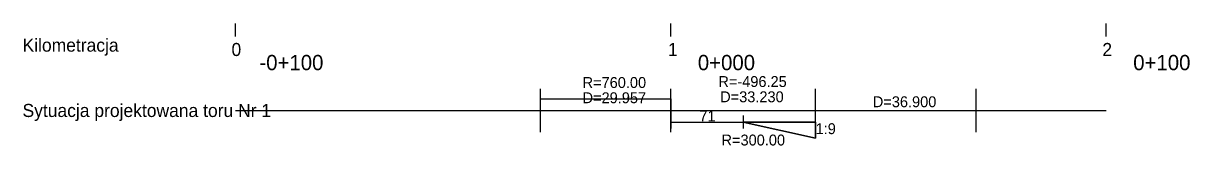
# Model space of a CAD drawing. Extents: x 6445630 to 6518227, y 5499240 to 5511716.
# Drawn here: x 6452282.5 to 6452550.4, y 5499862.7 to 5499890.8 of the extents above; entities that cross this region are included whole.
import ezdxf

# ---------------------------------------------------------------- set-up
doc = ezdxf.new("R2010")
doc.units = 0
for name, color, linetype in [('TOR_PROF-rozjazdy', 7, 'Continuous'), ('TOR_PROF-tabelka-geometria T1', 7, 'Continuous'), ('TOR_PROF-tabelka-kilometracja', 7, 'Continuous')]:
    doc.layers.add(name, color=color, linetype=linetype)

msp = doc.modelspace()

# ---------------------------------------------------------------- linework, layer by layer
at = {"layer": 'TOR_PROF-rozjazdy'}
for p, q in [((6452431.21, 5499869.64), (6452431.21, 5499866.68)), ((6452447.83, 5499869.64), (6452447.83, 5499866.68)), ((6452464.44, 5499868.16), (6452447.83, 5499868.16))]:
    msp.add_line(p, q, dxfattribs=at)
for points in [[(6452431.21, 5499868.16), (6452447.83, 5499868.16), (6452464.44, 5499868.16), (6452464.44, 5499864.49), (6452447.83, 5499868.16)], [(6452447.83, 5499868.16), (6452464.44, 5499864.49), (6452464.44, 5499868.16)]]:
    msp.add_lwpolyline(points, dxfattribs=at)
at = {"layer": 'TOR_PROF-tabelka-geometria T1'}
for points in [[(6452401.26, 5499865.82), (6452401.26, 5499875.82)], [(6452431.21, 5499865.82), (6452431.21, 5499875.82)], [(6452464.44, 5499865.82), (6452464.44, 5499875.82)], [(6452501.34, 5499865.82), (6452501.34, 5499875.82)], [(6452401.26, 5499873.49), (6452431.21, 5499873.49), (6452431.21, 5499868.16), (6452464.44, 5499868.16), (6452464.44, 5499870.82), (6452501.34, 5499870.82)], [(6452331.21, 5499870.82), (6452531.21, 5499870.82)]]:
    msp.add_lwpolyline(points, dxfattribs=at)
at = {"layer": 'TOR_PROF-tabelka-kilometracja'}
for points in [[(6452331.21, 5499887.82), (6452331.21, 5499890.82)], [(6452331.21, 5499887.82), (6452331.21, 5499890.82)], [(6452431.21, 5499887.82), (6452431.21, 5499890.82)], [(6452431.21, 5499887.82), (6452431.21, 5499890.82)], [(6452531.21, 5499887.82), (6452531.21, 5499890.82)], [(6452531.21, 5499887.82), (6452531.21, 5499890.82)]]:
    msp.add_lwpolyline(points, dxfattribs=at)

# ---------------------------------------------------------------- texts
at = {"layer": 'TOR_PROF-rozjazdy'}
for s, p in [('71', (6452437.78, 5499868.29)), ('1:9', (6452464.47, 5499865.39)), ('R=300.00', (6452442.86, 5499862.78))]:
    msp.add_text(s, height=2.5, dxfattribs=at).set_placement(p)
at = {"layer": 'TOR_PROF-tabelka-geometria T1'}
for s, height, p in [('R=760.00', 2.5, (6452410.95, 5499875.99)), ('R=-496.25', 2.5, (6452442.14, 5499876.21)), ('D=29.957', 2.5, (6452410.95, 5499872.49)), ('D=33.230', 2.5, (6452442.55, 5499872.71)), ('D=36.900', 2.5, (6452477.61, 5499871.57)), (' Sytuacja projektowana toru Nr 1 ', 3, (6452281.21, 5499869.32))]:
    msp.add_text(s, height=height, dxfattribs=at).set_placement(p)
at = {"layer": 'TOR_PROF-tabelka-kilometracja'}
for s, p in [(' Kilometracja ', (6452281.21, 5499884.32)), ('0', (6452330.32, 5499883.32)), ('1', (6452430.56, 5499883.32)), ('2', (6452530.33, 5499883.32))]:
    msp.add_text(s, height=3, dxfattribs=at).set_placement(p)
for s, p in [('-0+100', (6452336.73, 5499880.07)), ('0+000', (6452437.42, 5499880.07)), ('0+100', (6452537.42, 5499880.07))]:
    msp.add_text(s, height=3.5, rotation=360, dxfattribs=at).set_placement(p)

doc.saveas('drawing.dxf')
